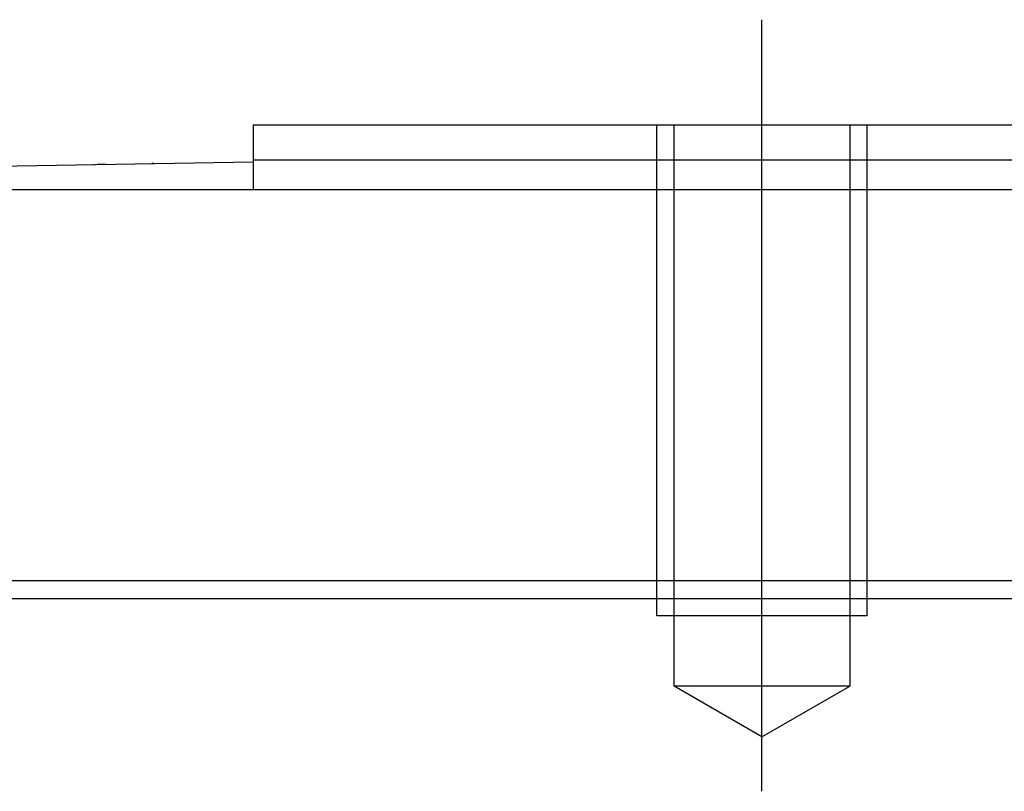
# Model space of a CAD drawing. Header units: millimetres. Extents: x -386 to 3135, y -1989 to 860.
# Tile 530 of 596: x 1673 to 1701, y -558 to -536. Entities that reach past the tile are written whole.
import ezdxf
from ezdxf.lldxf.tags import DXFTag

# ---------------------------------------------------------------- set-up
doc = ezdxf.new("R2010")
doc.units = ezdxf.units.MM
doc.layers.get('0').update_dxf_attribs({"linetype": 'CONTINUOUS'})
tags = doc.linetypes.add('DASHED', pattern=[25.72, 12.86, -12.86]).pattern_tags.tags
tags[6:7] = [DXFTag(74, 4), DXFTag(75, 0), DXFTag(340, '0'), DXFTag(46, 0.0), DXFTag(50, 0.0), DXFTag(44, 0.0), DXFTag(45, 0.0)]
tags[4:5] = [DXFTag(74, 4), DXFTag(75, 0), DXFTag(340, '0'), DXFTag(46, 0.0), DXFTag(50, 0.0), DXFTag(44, 0.0), DXFTag(45, 0.0)]

msp = doc.modelspace()

# ---------------------------------------------------------------- linework, layer by layer
at = {"ltscale": 0.2}
msp.add_line((1694.311, -557.551), (1694.311, -535.551), dxfattribs=at)
at = {"linetype": 'Continuous'}
for p, q in [((1679.811, -538.551), (1679.811, -539.551)), ((1666.561, -539.832), (1679.811, -539.601)), ((1675.281, -539.675), (1675.281, -539.68)), ((1675.38, -539.673), (1675.624, -539.669)), ((1675.38, -539.673), (1675.38, -539.678)), ((1675.624, -539.669), (1675.624, -539.674)), ((1676.257, -539.658), (1676.257, -539.663)), ((1676.927, -539.646), (1676.984, -539.645)), ((1677.021, -539.645), (1677.021, -539.65)), ((1677.842, -539.63), (1677.842, -539.635)), ((1679.811, -539.551), (1679.811, -540.401)), ((1768.061, -540.401), (1666.561, -540.401)), ((1886.986, -551.551), (1623.811, -551.551))]:
    msp.add_line(p, q, dxfattribs=at)
at = {"linetype": 'DASHED', "ltscale": 0.1}
for p, q in [((1691.311, -552.551), (1691.311, -538.551)), ((1691.811, -554.551), (1691.811, -538.551)), ((1696.811, -538.551), (1696.811, -554.551)), ((1697.311, -552.551), (1697.311, -538.551)), ((1697.311, -552.551), (1691.311, -552.551)), ((1696.811, -554.551), (1691.811, -554.551)), ((1694.311, -555.994), (1691.811, -554.551)), ((1694.311, -555.994), (1696.811, -554.551))]:
    msp.add_line(p, q, dxfattribs=at)
at = {"linetype": 'DASHED'}
msp.add_line((1675.525, -539.671), (1675.525, -539.676), dxfattribs=at)
msp.add_line((1535.811, -552.051), (2077.811, -552.051))
at = {"linetype": 'Continuous'}
for points in [[(1679.811, -538.551), (1693.561, -538.551)], [(1694.561, -538.551), (1709.561, -538.551)], [(1679.811, -539.551), (1693.561, -539.551)], [(1694.561, -539.551), (1709.561, -539.551)]]:
    msp.add_open_spline(points, degree=1, dxfattribs=at)
at = {"linetype": 'DASHED', "ltscale": 0.1}
for points in [[(1693.561, -538.551), (1694.561, -538.551)], [(1693.561, -539.551), (1694.561, -539.551)]]:
    msp.add_open_spline(points, degree=1, dxfattribs=at)

doc.saveas('drawing.dxf')
